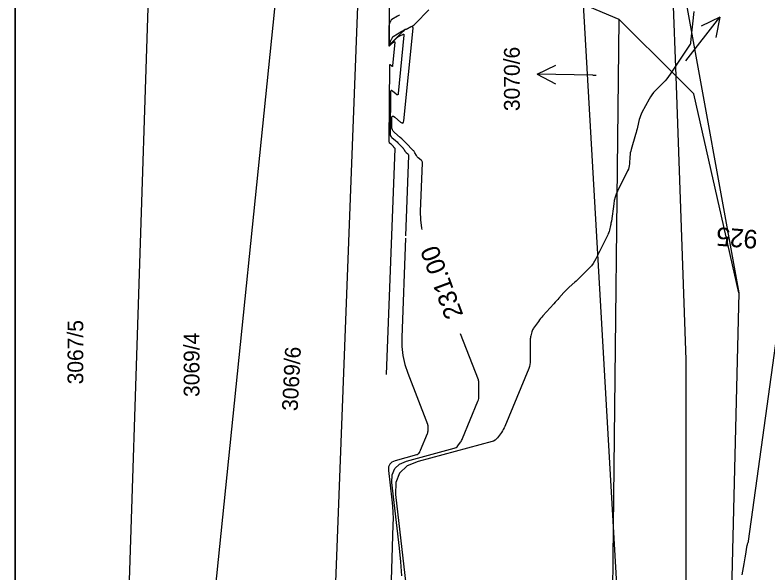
# Model space of a CAD drawing. Extents: x -534410 to -534262, y -1190162 to -1189584.
# Drawn here: x -534410.13 to -534369.46, y -1189673.55 to -1189643.39 of the extents above; entities that cross this region are included whole.
import ezdxf

# ---------------------------------------------------------------- set-up
doc = ezdxf.new("R2010")
doc.units = 0
for name, color, linetype in [('30', 7, 'Continuous'), ('31', 7, 'Continuous'), ('40', 7, 'Continuous'), ('_N_text', 7, 'Continuous'), ('_rámeček', 7, 'Continuous'), ('_rámeček_mřížka', 7, 'Continuous'), ('Hranice parcel', 7, 'Continuous'), ('Parcelní čísla', 7, 'Continuous'), ('Pop  PČ popisy', 7, 'Continuous')]:
    doc.layers.add(name, color=color, linetype=linetype)

msp = doc.modelspace()

# ---------------------------------------------------------------- linework, layer by layer
at = {"layer": '30'}
for points in [[(-534389.919, -1189642.852), (-534389.936, -1189645.024), (-534389.933, -1189645.052), (-534389.923, -1189645.066), (-534389.907, -1189645.063), (-534389.885, -1189645.045), (-534389.754, -1189644.915), (-534389.742, -1189644.903), (-534389.728, -1189644.893), (-534389.713, -1189644.883), (-534389.698, -1189644.875), (-534389.635, -1189644.844), (-534389.622, -1189644.84), (-534389.612, -1189644.841), (-534389.607, -1189644.849), (-534389.607, -1189644.864), (-534389.733, -1189646.145), (-534389.738, -1189646.166), (-534389.747, -1189646.176), (-534389.761, -1189646.175), (-534389.779, -1189646.163), (-534389.86, -1189646.093), (-534389.877, -1189646.081), (-534389.89, -1189646.081), (-534389.898, -1189646.091), (-534389.901, -1189646.112), (-534389.943, -1189650.213), (-534389.941, -1189650.232), (-534389.935, -1189650.249), (-534389.926, -1189650.265), (-534389.913, -1189650.279), (-534389.852, -1189650.331), (-534389.837, -1189650.345), (-534389.823, -1189650.358), (-534389.808, -1189650.372), (-534389.794, -1189650.387), (-534389.717, -1189650.467), (-534389.712, -1189650.473), (-534389.707, -1189650.479), (-534389.703, -1189650.486), (-534389.699, -1189650.493), (-534389.683, -1189650.521), (-534389.679, -1189650.528), (-534389.675, -1189650.534), (-534389.669, -1189650.54), (-534389.663, -1189650.545), (-534389.633, -1189650.569), (-534389.627, -1189650.575), (-534389.623, -1189650.582), (-534389.62, -1189650.59), (-534389.62, -1189650.598), (-534390.072, -1189662.819)], [(-534388.144, -1189654.99), (-534388.163, -1189654.905), (-534388.213, -1189654.463), (-534388.219, -1189654.014), (-534388.122, -1189651.386), (-534388.125, -1189651.342), (-534388.137, -1189651.302), (-534388.159, -1189651.267), (-534388.191, -1189651.235), (-534388.345, -1189651.114), (-534388.375, -1189651.087), (-534388.403, -1189651.057), (-534388.427, -1189651.025), (-534388.448, -1189650.99), (-534388.527, -1189650.844), (-534388.547, -1189650.809), (-534388.57, -1189650.775), (-534388.595, -1189650.742), (-534388.623, -1189650.712), (-534389.018, -1189650.298), (-534389.09, -1189650.224), (-534389.164, -1189650.153), (-534389.239, -1189650.082), (-534389.316, -1189650.014), (-534389.628, -1189649.744), (-534389.695, -1189649.672), (-534389.744, -1189649.592), (-534389.772, -1189649.502), (-534389.781, -1189649.404), (-534389.777, -1189648.979), (-534389.766, -1189648.897), (-534389.736, -1189648.857), (-534389.686, -1189648.861), (-534389.617, -1189648.907), (-534389.302, -1189649.181), (-534389.231, -1189649.227), (-534389.178, -1189649.231), (-534389.142, -1189649.192), (-534389.124, -1189649.11), (-534388.63, -1189644.107), (-534388.632, -1189644.051), (-534388.651, -1189644.02), (-534388.687, -1189644.013), (-534388.74, -1189644.031), (-534388.986, -1189644.15), (-534389.047, -1189644.181), (-534389.108, -1189644.213), (-534389.167, -1189644.246), (-534389.227, -1189644.28), (-534389.702, -1189644.563), (-534389.721, -1189644.576), (-534389.738, -1189644.592), (-534389.753, -1189644.61), (-534389.765, -1189644.63), (-534389.819, -1189644.736), (-534389.83, -1189644.758), (-534389.84, -1189644.78), (-534389.861, -1189644.823), (-534389.866, -1189644.834), (-534389.871, -1189644.845), (-534389.874, -1189644.856), (-534389.878, -1189644.868), (-534389.904, -1189644.974), (-534389.907, -1189644.99), (-534389.905, -1189644.998), (-534389.897, -1189644.996), (-534389.884, -1189644.985), (-534389.206, -1189644.307), (-534389.156, -1189644.261), (-534389.102, -1189644.22), (-534389.046, -1189644.183), (-534388.986, -1189644.15), (-534388.74, -1189644.031), (-534388.68, -1189643.998), (-534388.624, -1189643.961), (-534388.571, -1189643.919), (-534388.521, -1189643.873), (-534387.781, -1189643.119)], [(-534370.855, -1189673.644), (-534370.74, -1189673.05), (-534370.721, -1189672.947), (-534370.702, -1189672.844), (-534370.685, -1189672.741), (-534370.668, -1189672.638), (-534370.574, -1189672.057), (-534370.571, -1189672.038), (-534370.566, -1189672.02), (-534370.561, -1189672.002), (-534370.555, -1189671.984), (-534370.529, -1189671.912), (-534370.523, -1189671.894), (-534370.518, -1189671.876), (-534370.514, -1189671.857), (-534370.511, -1189671.838), (-534368.346, -1189656.186)], [(-534389.24, -1189673.705), (-534389.285, -1189672.958), (-534389.357, -1189672.212), (-534389.766, -1189668.662), (-534389.756, -1189668.243), (-534389.621, -1189667.91), (-534389.36, -1189667.662), (-534388.975, -1189667.5), (-534386.4, -1189666.813), (-534386.345, -1189666.793), (-534386.295, -1189666.765), (-534386.251, -1189666.729), (-534386.213, -1189666.684), (-534386.071, -1189666.489), (-534386.037, -1189666.439), (-534386.006, -1189666.387), (-534385.979, -1189666.334), (-534385.954, -1189666.279), (-534385.123, -1189664.258), (-534385.099, -1189664.191), (-534385.082, -1189664.123), (-534385.071, -1189664.053), (-534385.068, -1189663.982), (-534385.068, -1189663.597), (-534385.068, -1189663.463), (-534385.068, -1189663.284), (-534385.07, -1189663.239), (-534385.076, -1189663.195), (-534385.086, -1189663.152), (-534385.1, -1189663.11), (-534386.06, -1189660.617)]]:
    msp.add_lwpolyline(points, dxfattribs=at)
at = {"layer": '31'}
for points in [[(-534389.358, -1189643.389), (-534389.397, -1189643.41), (-534389.435, -1189643.431), (-534389.473, -1189643.453), (-534389.78, -1189643.635), (-534389.792, -1189643.644), (-534389.803, -1189643.654), (-534389.812, -1189643.665), (-534389.82, -1189643.678), (-534389.855, -1189643.747), (-534389.865, -1189643.768), (-534389.882, -1189643.803), (-534389.885, -1189643.81), (-534389.888, -1189643.817), (-534389.891, -1189643.824), (-534389.893, -1189643.832), (-534389.91, -1189643.9), (-534389.913, -1189643.914), (-534389.915, -1189643.928), (-534389.917, -1189643.942), (-534389.917, -1189643.956), (-534389.924, -1189644.878), (-534389.917, -1189644.948), (-534389.894, -1189644.98), (-534389.854, -1189644.974), (-534389.799, -1189644.93), (-534389.48, -1189644.611), (-534389.449, -1189644.582), (-534389.415, -1189644.556), (-534389.38, -1189644.533), (-534389.342, -1189644.513), (-534389.188, -1189644.437), (-534389.154, -1189644.426), (-534389.132, -1189644.431), (-534389.12, -1189644.45), (-534389.119, -1189644.485), (-534389.429, -1189647.627), (-534389.44, -1189647.679), (-534389.463, -1189647.704), (-534389.496, -1189647.701), (-534389.54, -1189647.672), (-534389.738, -1189647.5), (-534389.782, -1189647.471), (-534389.813, -1189647.469), (-534389.832, -1189647.494), (-534389.839, -1189647.546), (-534389.862, -1189649.808), (-534389.857, -1189649.867), (-534389.84, -1189649.92), (-534389.811, -1189649.969), (-534389.77, -1189650.012), (-534389.584, -1189650.173), (-534389.538, -1189650.214), (-534389.493, -1189650.255), (-534389.449, -1189650.298), (-534389.406, -1189650.342), (-534389.17, -1189650.589), (-534389.154, -1189650.608), (-534389.139, -1189650.627), (-534389.125, -1189650.647), (-534389.113, -1189650.668), (-534389.066, -1189650.755), (-534389.053, -1189650.776), (-534389.039, -1189650.796), (-534389.022, -1189650.813), (-534389.004, -1189650.829), (-534388.912, -1189650.902), (-534388.893, -1189650.921), (-534388.88, -1189650.942), (-534388.873, -1189650.966), (-534388.871, -1189650.992), (-534389.031, -1189655.319)], [(-534373.463, -1189643.204), (-534373.625, -1189644.701), (-534373.626, -1189644.715), (-534373.628, -1189644.73), (-534373.629, -1189644.744), (-534373.63, -1189644.758), (-534373.634, -1189644.832), (-534373.636, -1189644.87), (-534373.64, -1189644.921), (-534373.641, -1189644.933), (-534373.644, -1189644.945), (-534373.649, -1189644.957), (-534373.655, -1189644.968), (-534374.739, -1189646.597), (-534374.824, -1189646.719), (-534374.915, -1189646.835), (-534375.012, -1189646.947), (-534375.114, -1189647.054), (-534375.533, -1189647.474), (-534375.634, -1189647.582), (-534375.725, -1189647.697), (-534375.808, -1189647.818), (-534375.882, -1189647.946), (-534376.263, -1189648.662), (-534376.308, -1189648.754), (-534376.347, -1189648.849), (-534376.38, -1189648.946), (-534376.407, -1189649.046), (-534376.501, -1189649.448), (-534376.526, -1189649.549), (-534376.551, -1189649.649), (-534376.579, -1189649.749), (-534376.607, -1189649.848), (-534376.847, -1189650.654), (-534376.873, -1189650.75), (-534376.893, -1189650.846), (-534376.907, -1189650.944), (-534376.915, -1189651.043), (-534376.939, -1189651.439), (-534376.949, -1189651.537), (-534376.969, -1189651.632), (-534376.999, -1189651.725), (-534377.038, -1189651.815), (-534377.584, -1189652.916), (-534377.657, -1189653.079), (-534377.715, -1189653.245), (-534377.76, -1189653.416), (-534377.791, -1189653.591), (-534377.918, -1189654.526), (-534377.927, -1189654.589), (-534377.938, -1189654.652), (-534377.95, -1189654.715), (-534377.964, -1189654.778), (-534378.022, -1189655.028), (-534378.039, -1189655.09), (-534378.059, -1189655.151), (-534378.082, -1189655.21), (-534378.108, -1189655.268), (-534378.751, -1189656.572), (-534378.823, -1189656.705), (-534378.905, -1189656.83), (-534378.997, -1189656.948), (-534379.1, -1189657.059), (-534379.6, -1189657.56), (-534379.672, -1189657.631), (-534379.745, -1189657.701), (-534379.819, -1189657.77), (-534379.894, -1189657.838), (-534380.195, -1189658.107), (-534380.269, -1189658.176), (-534380.341, -1189658.246), (-534380.412, -1189658.319), (-534380.48, -1189658.393), (-534380.75, -1189658.694), (-534380.817, -1189658.769), (-534380.885, -1189658.844), (-534380.952, -1189658.92), (-534381.02, -1189658.995), (-534381.618, -1189659.659), (-534381.68, -1189659.73), (-534381.739, -1189659.802), (-534381.797, -1189659.875), (-534381.853, -1189659.95), (-534382.116, -1189660.313), (-534382.147, -1189660.36), (-534382.173, -1189660.41), (-534382.195, -1189660.461), (-534382.212, -1189660.515), (-534382.27, -1189660.735), (-534382.283, -1189660.79), (-534382.292, -1189660.845), (-534382.297, -1189660.902), (-534382.299, -1189660.958), (-534382.299, -1189661.331), (-534382.299, -1189661.47), (-534382.299, -1189661.539), (-534382.299, -1189662.067), (-534382.304, -1189662.177), (-534382.32, -1189662.284), (-534382.346, -1189662.39), (-534382.383, -1189662.494), (-534383.672, -1189665.626), (-534383.71, -1189665.711), (-534383.753, -1189665.793), (-534383.8, -1189665.873), (-534383.853, -1189665.95), (-534384.073, -1189666.254), (-534384.132, -1189666.323), (-534384.2, -1189666.379), (-534384.277, -1189666.423), (-534384.363, -1189666.453), (-534388.353, -1189667.518), (-534388.951, -1189667.769), (-534389.354, -1189668.153), (-534389.564, -1189668.67), (-534389.579, -1189669.318), (-534388.753, -1189676.5)], [(-534389.036, -1189655.461), (-534389.234, -1189660.821), (-534389.228, -1189661.315), (-534389.172, -1189661.802), (-534389.067, -1189662.28), (-534388.913, -1189662.749), (-534387.852, -1189665.506), (-534387.845, -1189665.525), (-534387.841, -1189665.544), (-534387.838, -1189665.564), (-534387.837, -1189665.584), (-534387.837, -1189665.745), (-534387.837, -1189665.898), (-534387.839, -1189665.93), (-534387.843, -1189665.962), (-534387.851, -1189665.992), (-534387.862, -1189666.023), (-534388.236, -1189666.932), (-534388.247, -1189666.957), (-534388.26, -1189666.981), (-534388.274, -1189667.004), (-534388.289, -1189667.027), (-534388.353, -1189667.115), (-534388.37, -1189667.135), (-534388.39, -1189667.151), (-534388.412, -1189667.164), (-534388.437, -1189667.173), (-534389.596, -1189667.482), (-534389.77, -1189667.555), (-534389.887, -1189667.667), (-534389.948, -1189667.817), (-534389.952, -1189668.005), (-534389.769, -1189669.604), (-534389.736, -1189669.94), (-534389.716, -1189670.276), (-534389.708, -1189670.613), (-534389.712, -1189670.951), (-534390.085, -1189682.943)]]:
    msp.add_lwpolyline(points, dxfattribs=at)
at = {"layer": '_rámeček'}
msp.add_line((-534410.126, -1189584.47), (-534410.126, -1190161.97), dxfattribs=at)
msp.add_lwpolyline([(-534410.126, -1189584.47), (-534261.626, -1189584.47), (-534261.626, -1189689.47), (-534410.126, -1189689.47)], close=True, dxfattribs=at)
at = {"layer": '_rámeček_mřížka'}
msp.add_line((-534410.126, -1189584.47), (-534410.126, -1190161.97), dxfattribs=at)
at = {"layer": 'Hranice parcel'}
for p, q in [((-534404.82, -1189701), (-534402.64, -1189633.7)), ((-534394.19, -1189710.57), (-534391.41, -1189637.73)), ((-534374.42, -1189646.7), (-534374.7, -1189639.14)), ((-534374.52, -1189639.2), (-534371.04, -1189658.4)), ((-534377.8, -1189671.05), (-534379.42, -1189642.82)), ((-534377.5, -1189643.64), (-534379.42, -1189642.82)), ((-534377.8, -1189671.05), (-534377.5, -1189643.64)), ((-534374.42, -1189646.7), (-534377.5, -1189643.64)), ((-534371.04, -1189658.4), (-534373.49, -1189759.21)), ((-534378.67, -1189750.28), (-534377.8, -1189671.05))]:
    msp.add_line(p, q, dxfattribs=at)
for points in [[(-534402.1, -1189701.89), (-534396.03, -1189642.33), (-534395.58, -1189636.23)], [(-534373.49, -1189759.21), (-534375.27, -1189742.09), (-534373.87, -1189702.99), (-534373.87, -1189662.03), (-534374.42, -1189646.7)], [(-534371.04, -1189658.4), (-534373.46, -1189647.66), (-534374.42, -1189646.7)], [(-534378.12, -1189750.26), (-534378.12, -1189746.17), (-534376.49, -1189693.82), (-534377.8, -1189671.05)]]:
    msp.add_lwpolyline(points, dxfattribs=at)
at = {"layer": 'Pop  PČ popisy'}
for p, q in [((-534373.9, -1189645.872), (-534372.052, -1189643.507)), ((-534372.052, -1189643.507), (-534373.064, -1189643.988)), ((-534372.052, -1189643.507), (-534372.274, -1189644.605)), ((-534381.921, -1189646.588), (-534380.91, -1189646.104)), ((-534378.92, -1189646.64), (-534381.921, -1189646.588)), ((-534381.921, -1189646.588), (-534380.928, -1189647.106)), ((-534378.92, -1189646.64), (-534378.74, -1189646.64))]:
    msp.add_line(p, q, dxfattribs=at)

# ---------------------------------------------------------------- texts
at = {"layer": '40'}
msp.add_text('231.00', height=1, rotation=110.3229, dxfattribs=at).set_placement((-534385.903, -1189659.601))
at = {"layer": '_N_text'}
msp.add_text('925', height=1, rotation=175.3668, dxfattribs=at).set_placement((-534369.985, -1189655.037))
at = {"layer": 'Parcelní čísla'}
for s, rotation, p in [('3070/6', 90, (-534382.866, -1189648.586)), ('3067/5', 90, (-534406.442, -1189663.357)), ('3069/4', 90, (-534400.167, -1189664.038)), ('3069/6', 87, (-534394.864, -1189664.813))]:
    msp.add_text(s, height=0.85, rotation=rotation, dxfattribs=at).set_placement(p)

doc.saveas('drawing.dxf')
